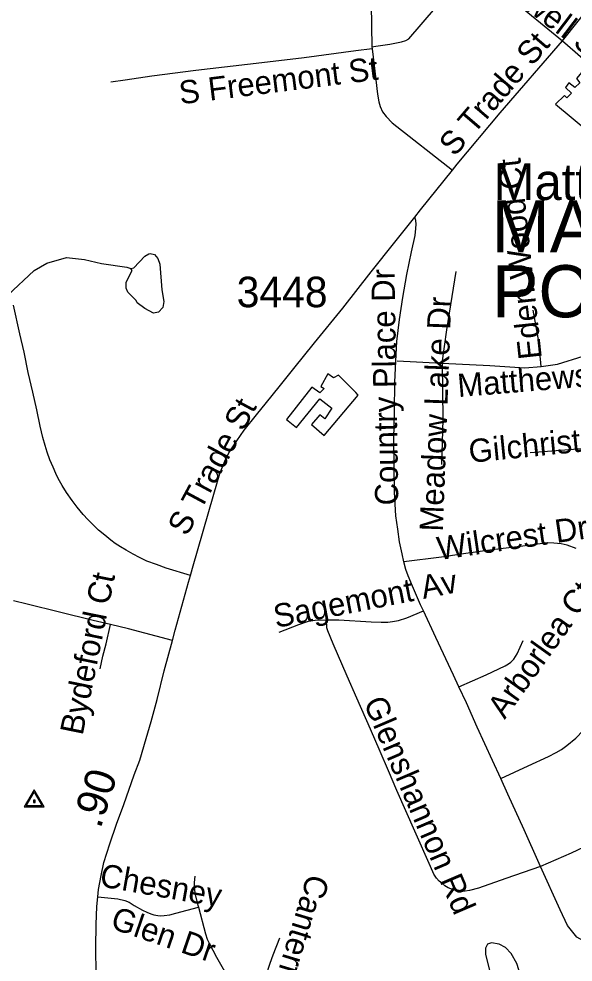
# Model space of a CAD drawing. Extents: x 1383679 to 1536984, y 460658 to 651027.
# Drawn here: x 1482217 to 1484485, y 497213 to 501072 of the extents above; entities that cross this region are included whole.
import ezdxf

# ---------------------------------------------------------------- set-up
doc = ezdxf.new("R2010")
doc.units = 0
for name, color, linetype in [('Exist Civil Demographics City Label', 7, 'Continuous'), ('Exist Cultural Educational Facility High Label', 7, 'Continuous'), ('Exist Cultural Warehouse Building Footprint', 7, 'Continuous'), ('Exist Hydrographic Misc Water Feature', 7, 'Continuous'), ('Exist Road Non-System Type 51', 7, 'Continuous'), ('Exist Road Non-System Type 51 Label', 7, 'Continuous'), ('Exist Road Secondary Mileage Hundredths English Label', 7, 'Continuous'), ('Exist Road Secondary Type 51 Attributed', 7, 'Continuous'), ('Exist Road Secondary Type 51 Label', 7, 'Continuous'), ('Exist Road Secondary Type 51 Number Label', 7, 'Continuous'), ('Exist Survey Geodetic Marker CELL', 7, 'Continuous')]:
    doc.layers.add(name, color=color, linetype=linetype)

msp = doc.modelspace()

# ---------------------------------------------------------------- linework, layer by layer
at = {"layer": 'Exist Cultural Warehouse Building Footprint'}
for points in [[(1484527.5, 500862.9), (1484498.3, 500827.8), (1484512.3, 500810.8), (1484491.3, 500791.6), (1484466.8, 500810.8), (1484454, 500791.6), (1484477.3, 500768.9), (1484458.7, 500749.7), (1484449.3, 500758.8), (1484412, 500723.7), (1484548.5, 500610.5), (1484583.5, 500660.3), (1484592.8, 500653.5), (1484633.7, 500705.6), (1484619.7, 500719.1), (1484657, 500766.7), (1484622, 500791.6), (1484625.5, 500795), (1484590.5, 500822.1), (1484588.2, 500818.7), (1484527.5, 500862.9)], [(1483466.3, 499367.9), (1483605.1, 499532), (1483595.8, 499543.3), (1483524.6, 499614.6), (1483503.6, 499603.3), (1483480.3, 499620.3), (1483452.3, 499568.2), (1483466.3, 499560.3), (1483447.6, 499542.2), (1483415, 499564.8), (1483312.3, 499433.5), (1483352, 499400.7), (1483447.6, 499517.3), (1483496.6, 499479.9), (1483468.6, 499435.8), (1483448.8, 499452.8), (1483413.8, 499412), (1483466.3, 499367.9)]]:
    msp.add_lwpolyline(points, dxfattribs=at)
at = {"layer": 'Exist Hydrographic Misc Water Feature'}
for points in [[(1482674.8, 500050.4), (1482686.9, 500054.2), (1482731.8, 500101.2), (1482748, 500110.9), (1482754.1, 500112.8), (1482771.9, 500108.4), (1482785.6, 500092.2), (1482793.1, 500068.1), (1482801.2, 499963.9), (1482810.3, 499915.7), (1482805.8, 499891.8), (1482787.4, 499872.2), (1482767.4, 499868.5), (1482731.7, 499887.2), (1482700.1, 499909.9), (1482696.3, 499920), (1482663, 499954.6), (1482655.3, 499970.8), (1482655.7, 499994.7), (1482680.7, 500042.3), (1482674.8, 500050.4)], [(1481335, 499462.7), (1481384.1, 499489.9), (1481471.4, 499554.2), (1481544.3, 499600.7), (1481594.7, 499623.8), (1481618.8, 499631.3), (1481651, 499638.6), (1481667, 499638.3), (1481707.2, 499649.5), (1481739.5, 499664.9), (1481795.9, 499685.8), (1481840.4, 499710.9), (1481904.7, 499733.6), (1482028.3, 499813.2), (1482062.8, 499840.5), (1482278.7, 500042.2), (1482331.3, 500073.2), (1482411.7, 500095.6), (1482484.7, 500087.4), (1482555.3, 500070.7), (1482658.9, 500056.7), (1482674.8, 500050.4)], [(1484247.3, 497133.4), (1484267.6, 497149), (1484269.7, 497159), (1484254.6, 497207.3), (1484231.4, 497247.7), (1484207.9, 497272.2), (1484182.2, 497286.7), (1484150.3, 497291.3), (1484134.1, 497285.6), (1484125.9, 497269.8), (1484125.4, 497245.8), (1484144, 497173.5), (1484147.4, 497141.4), (1484160.9, 497117.1), (1484182.9, 497116.7), (1484247.3, 497133.4)]]:
    msp.add_lwpolyline(points, dxfattribs=at)
at = {"layer": 'Exist Road Non-System Type 51'}
for p, q in [((1484070.4, 501287.4), (1484440.5, 500983.1)), ((1483661.1, 500957.9), (1483662, 500950))]:
    msp.add_line(p, q, dxfattribs=at)
for points in [[(1483640.9, 501308), (1483657.3, 501219.8), (1483661.1, 500957.9)], [(1483661.1, 500957.9), (1483676.9, 500960.2), (1483734.8, 500968.4), (1483782.9, 500978.1), (1483800.4, 500984.2), (1483811.7, 500990.5), (1483921.8, 501117.2), (1484070.4, 501287.4)], [(1483662, 500950), (1483595.8, 500941.4), (1483384.4, 500912.8), (1483210.5, 500892.1), (1482941.4, 500860.5), (1482761.1, 500837.7), (1482651.4, 500821.8), (1482593, 500812.7)], [(1483662, 500950), (1483673, 500858.2), (1483684.2, 500763.6), (1483689.6, 500732.8), (1483695.4, 500713.3), (1483704.8, 500691.4), (1483719, 500672.3), (1483743.7, 500647.1), (1483990.4, 500453.6)], [(1483791.7, 498850), (1483784.8, 498882.8), (1483773.8, 498932.8), (1483766.9, 498984.4), (1483759.6, 499038.8), (1483753.5, 499136.2), (1483752, 499242.1), (1483751.1, 499354.3), (1483753.1, 499466.4), (1483754.7, 499586.4), (1483758.6, 499671.3), (1483763.4, 499751.6), (1483773.8, 499842.5), (1483787.6, 499932.7), (1483804.7, 500026.3), (1483823.1, 500118.9), (1483838.5, 500185.5), (1483841.4, 500213.9), (1483842.1, 500231.8), (1483840.5, 500247.7), (1483837, 500261)], [(1483949, 499663.1), (1483968.1, 499800.1), (1484006.3, 500039.1)], [(1482918.5, 498795.2), (1482820, 498824.5), (1482779.2, 498839.9), (1482740.7, 498853.5), (1482710.6, 498867.7), (1482684.9, 498881.6), (1482655.8, 498897.9), (1482632.1, 498911.9), (1482611.1, 498925.9), (1482593.2, 498939.5), (1482568.1, 498959.6), (1482543.1, 498980.5), (1482521.3, 499001.7), (1482499.3, 499023.5), (1482479.3, 499044.8), (1482455.1, 499073.9), (1482434.2, 499101.4), (1482412.1, 499134.2), (1482393.8, 499162.5), (1482378, 499191.2), (1482368.1, 499212.2), (1482356.6, 499238.2), (1482344, 499267.8), (1482332.5, 499298.7), (1482323.8, 499327), (1482314.7, 499359.3), (1482303.4, 499406.3), (1482289.6, 499472.2), (1482273.4, 499544.4), (1482255, 499625.7), (1482238, 499708.7), (1482220.8, 499784), (1482194.7, 499900.7)], [(1484353.3, 499650.4), (1484343.8, 499752.3), (1484321.5, 499879.8)], [(1484353.3, 499650.4), (1484420.2, 499659.9), (1484525.2, 499691.8)], [(1483764.3, 499672.7), (1483949, 499663.1)], [(1483949, 499663.1), (1483952.1, 499433.7), (1483945.8, 499248.9)], [(1483949, 499663.1), (1484143.2, 499653.5), (1484286.5, 499644), (1484353.3, 499650.4)], [(1484639.9, 499347.6), (1484522.1, 499312.6), (1484308.7, 499296.7)], [(1484496.4, 498904.6), (1484460.2, 498918.7), (1484436.1, 498923.9), (1484406, 498927.5), (1484379.3, 498928.1), (1484279, 498915.2), (1484153.9, 498899.5), (1484045.9, 498884.4), (1483946.5, 498870.2), (1483791.7, 498850)], [(1483872.2, 498650.1), (1483860.4, 498675.1), (1483827, 498751.2), (1483809.4, 498793.4), (1483800.3, 498818.8), (1483791.7, 498850)], [(1482592, 498593.6), (1482521.2, 498610.5), (1482382.8, 498645.2), (1482250.2, 498677.5), (1482194.3, 498691.7)], [(1483474.9, 498613), (1483525.7, 498613.4), (1483658.7, 498604.9), (1483699, 498603.5), (1483725.8, 498603.8), (1483745.3, 498606.6), (1483770.3, 498611), (1483804.3, 498621.1), (1483872.2, 498650.1)], [(1484017.1, 498339.6), (1483995.3, 498386.6), (1483923.4, 498541.6), (1483872.2, 498650.1)], [(1483281.1, 498563.1), (1483362.3, 498593.7), (1483401.3, 498607.8), (1483429.6, 498612.4), (1483474.9, 498613)], [(1484351.3, 497604), (1484209.7, 497554.8), (1484097, 497515.1), (1484060, 497505.1), (1484042.5, 497502.8), (1484029.4, 497502.2), (1484014.7, 497503.3), (1483994.6, 497508.3), (1483973.7, 497517.1), (1483959.3, 497525), (1483946.9, 497535.2), (1483936.1, 497544.5), (1483925.1, 497556.9), (1483915.1, 497573.2), (1483900.7, 497604.1), (1483837, 497748.5), (1483763.9, 497914.9), (1483729.8, 497996), (1483695.7, 498074.6), (1483654.9, 498166.1), (1483600.2, 498292.4), (1483560.6, 498382.9), (1483502.7, 498515), (1483480.8, 498568.6), (1483477.3, 498580.6), (1483474.9, 498613)], [(1482549.4, 498412.2), (1482560.2, 498464.3), (1482573.9, 498514.8), (1482592, 498593.6)], [(1482845.5, 498529.3), (1482664.6, 498576.4), (1482592, 498593.6)], [(1484017.1, 498339.6), (1484128.1, 498388.3), (1484207.1, 498425.1), (1484220.3, 498433), (1484229.4, 498440), (1484242, 498452.6), (1484255.4, 498474.6), (1484280.7, 498528.7)], [(1484188.4, 497963.8), (1484301, 498016.3), (1484384.5, 498053.7), (1484414.7, 498070.2), (1484436.4, 498082.5), (1484459.5, 498098.6), (1484495.9, 498129.7), (1484525.5, 498160.4), (1484551.9, 498197.8), (1484574.4, 498241.2), (1484602.5, 498302.5), (1484636.6, 498377.8), (1484642.7, 498392.3)], [(1484188.4, 497963.8), (1484154.8, 498038.1), (1484092.6, 498173.9), (1484047.9, 498273.5), (1484017.1, 498339.6)], [(1484351.3, 497604), (1484345.5, 497616.7), (1484284, 497754.2), (1484217.5, 497899.6), (1484188.4, 497963.8)], [(1484554, 497695.5), (1484476.8, 497658.5), (1484351.3, 497604)], [(1484818, 497358.8), (1484652.5, 497285.5), (1484611.1, 497282.3), (1484563.3, 497279.1), (1484499.6, 497314.2), (1484461.4, 497362), (1484432.1, 497426.7), (1484351.3, 497604)], [(1482936.9, 497564), (1482934.4, 497538.5), (1482933.4, 497524.3), (1482934.7, 497507.2), (1482938.5, 497488.7), (1482949.3, 497445.1), (1482951.2, 497438.2)], [(1482539.2, 497480), (1482621.4, 497471.9), (1482650.9, 497465.3), (1482668.6, 497457.4), (1482689, 497445), (1482722.1, 497425.8), (1482740.4, 497417.1), (1482756.7, 497410.4), (1482769.3, 497406.3), (1482785.7, 497403.3), (1482797.7, 497402.8), (1482810.6, 497402.9), (1482833.8, 497406.3), (1482858.9, 497412.9), (1482951.2, 497438.2)], [(1482951.2, 497438.2), (1482980.7, 497328.6), (1482987.3, 497307.3), (1482995.2, 497289.8), (1483025.5, 497233.5), (1483074.2, 497147.4), (1483086.4, 497131.5), (1483100.2, 497117), (1483116.3, 497104.5), (1483134.4, 497093.7), (1483162.3, 497086.1), (1483190.6, 497082.3), (1483218.1, 497083.1), (1483235.7, 497084.8)], [(1483235.7, 497084.8), (1483233.6, 497151.8), (1483237, 497183.7), (1483244.4, 497208.3), (1483257.4, 497243.2), (1483285.1, 497311.5)]]:
    msp.add_lwpolyline(points, dxfattribs=at)
at = {"layer": 'Exist Road Secondary Type 51 Attributed'}
for points in [[(1484440.5, 500983.1), (1484644.5, 501238.8), (1484719, 501335.2), (1484807.6, 501440.5), (1484955.9, 501614.8)], [(1482533.4, 497163.7), (1482532.2, 497272.3), (1482532.9, 497366.6), (1482535.2, 497440.8), (1482539.2, 497480), (1482542.2, 497509.5), (1482552.9, 497567.4), (1482564.6, 497619.8), (1482588.5, 497697.3), (1482615.9, 497777.3), (1482645.8, 497857.7), (1482688.9, 497978.9), (1482711.4, 498039.7), (1482737.9, 498127.1), (1482758, 498196.8), (1482782.2, 498287.5), (1482811.8, 498405), (1482845.5, 498529.3), (1482856.7, 498570.7), (1482910.3, 498767.3), (1482918.5, 498795.2), (1482927.2, 498824.7), (1483014.1, 499126.9), (1483039.2, 499212.5), (1483059.3, 499262.9), (1483076.3, 499296.7), (1483108.2, 499345.8), (1483139, 499389.6), (1483189, 499452.2), (1483229.6, 499502.7), (1483281.4, 499566.9), (1483342, 499641.5), (1483426.7, 499747), (1483542, 499889), (1483658.4, 500037.2), (1483754.9, 500158), (1483837, 500261), (1483860.7, 500290.6), (1483990.4, 500453.6), (1484009.9, 500478.2), (1484185.8, 500687.2), (1484440.5, 500983.1)], [(1484440.5, 500983.1), (1484753.1, 500710.9), (1484793.5, 500705.3), (1484841.8, 500701), (1484962.1, 500667.4), (1485060.4, 500598.9), (1485123, 500545.2), (1485140.9, 500509.4), (1485132, 500464.7), (1485087.3, 500417)]]:
    msp.add_lwpolyline(points, dxfattribs=at)
at = {"layer": 'Exist Survey Geodetic Marker CELL'}
for points in [[(1482320.4, 497848.4), (1482279.6, 497917.3), (1482238.9, 497848.4)], [(1482312.5, 497852.1), (1482246.8, 497852.1), (1482279.6, 497907.6)], [(1482283.3, 497866.3), (1482283.3, 497874.9), (1482275.9, 497874.9), (1482275.9, 497866.3)]]:
    msp.add_lwpolyline(points, close=True, dxfattribs=at)

# ---------------------------------------------------------------- texts
at = {"layer": 'Exist Civil Demographics City Label'}
for s, height, p in [('MATTHEWS', 213.25, (1484151.3, 500116.6)), ('POP. 25,442', 213.254, (1484152.7, 499851.2))]:
    msp.add_text(s, height=height, dxfattribs=at).set_placement(p)
at = {"layer": 'Exist Cultural Educational Facility High Label'}
msp.add_text('Matthews Elementary School', height=150, dxfattribs=at).set_placement((1484159.2, 500331.1))
at = {"layer": 'Exist Road Non-System Type 51 Label'}
for s, rotation, p in [('McDowell St', 322.7994, (1484012.9, 501319.8)), ('S Freemont St', 7.1318, (1482878, 500722.5)), ('Eden Wood Ct', 96.1187, (1484356.8, 499684.1)), ('Country Place Dr', 90.9446, (1483769.6, 499082.3)), ('Meadow Lake Dr', 87.9019, (1483951.4, 498973.5)), ('Matthews Estates Rd', 4.6849, (1484014.9, 499524.4)), ('Gilchrist Cr', 5.7108, (1484061.9, 499255.5)), ('Wilcrest Dr', 8.2938, (1483935.2, 498857.5)), ('Bydeford Ct', 78.5422, (1482477.3, 498137.6)), ('Sagemont Av', 11.1245, (1483268.7, 498579.9)), ('Arborlea Ct', 54.5072, (1484204.7, 498203.4)), ('Glenshannon Rd', 293.1725, (1483625.4, 498275.6)), ('Chesney', 349.9669, (1482543.6, 497523.7)), ('Canterfield Ln', 253.0893, (1483398.8, 497578)), ('Glen Dr', 341.0562, (1482586.6, 497352.8))]:
    msp.add_text(s, height=95, rotation=rotation, dxfattribs=at).set_placement(p)
at = {"layer": 'Exist Road Secondary Mileage Hundredths English Label'}
msp.add_text('.90', height=125, rotation=72.3967, dxfattribs=at).set_placement((1482550.7, 497755.7))
at = {"layer": 'Exist Road Secondary Type 51 Label'}
for rotation, p in [(49.4524, (1483999.8, 500505.4)), (61.7213, (1482904.3, 498951.8))]:
    msp.add_text('S Trade St', height=95, rotation=rotation, dxfattribs=at).set_placement(p)
at = {"layer": 'Exist Road Secondary Type 51 Number Label'}
msp.add_text('3448', height=125, dxfattribs=at).set_placement((1483107.9, 499892.4))

doc.saveas('drawing.dxf')
